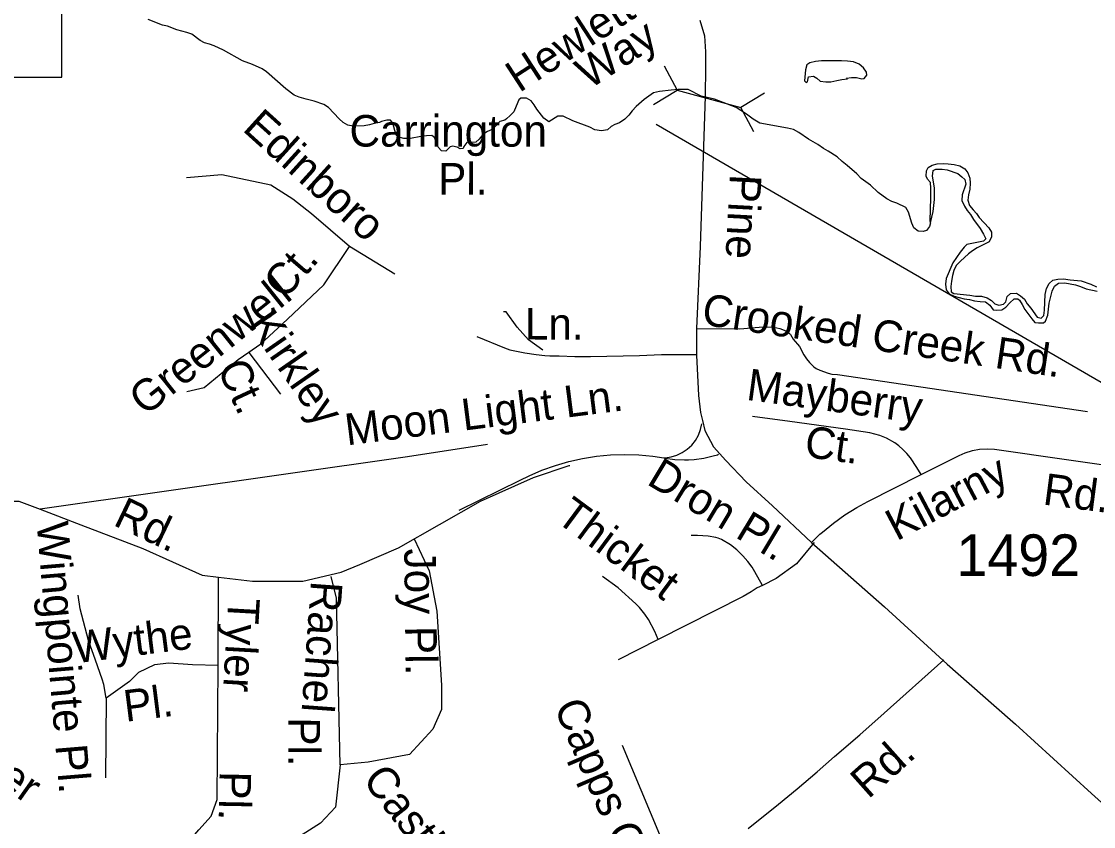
# Model space of a CAD drawing. Extents: x 2290055 to 2389491, y 66597 to 237875.
# Drawn here: x 2339421 to 2342642, y 162814 to 165234 of the extents above; entities that cross this region are included whole.
import ezdxf

# ---------------------------------------------------------------- set-up
doc = ezdxf.new("R2010")
doc.units = 0
for name, color, linetype in [('Exist Hydrographic Creek Double Shore', 7, 'Continuous'), ('Exist Hydrographic Creek Single Shore', 7, 'Continuous'), ('Exist Hydrographic Pond Under 1500 Sq Ft', 7, 'Continuous'), ('Exist Road Non-System Structure Non-Sys Other Number Label', 7, 'Continuous'), ('Exist Road Non-System Type 51', 7, 'Continuous'), ('Exist Road Non-System Type 51 Label', 7, 'Continuous'), ('Exist Road Secondary Structure Pipe CELL', 7, 'Continuous'), ('Exist Road Secondary Structure Pipe Number Label', 7, 'Continuous'), ('Exist Road Secondary Type 51 Attributed', 7, 'Continuous'), ('Exist Road Secondary Type 51 Number Label', 7, 'Continuous')]:
    doc.layers.add(name, color=color, linetype=linetype)

msp = doc.modelspace()

# ---------------------------------------------------------------- linework, layer by layer
at = {"layer": 'Exist Hydrographic Creek Double Shore'}
for points in [[(2342152, 164628.6), (2342151, 164635.4), (2342152.7, 164702.2), (2342152.7, 164732.5), (2342151.7, 164749.3), (2342143.2, 164759.9), (2342138.5, 164768.6), (2342140, 164784.8), (2342145.2, 164794.7), (2342157.2, 164801.6), (2342172.2, 164806), (2342189.7, 164806.9), (2342205.2, 164806), (2342223, 164803.6), (2342240.5, 164799.3), (2342255.2, 164790.8), (2342264.5, 164779), (2342270.5, 164762.8), (2342271, 164747), (2342269.7, 164729.3), (2342266.2, 164712.8), (2342264, 164696.1), (2342269.2, 164680.3), (2342280, 164667.4), (2342290.5, 164656.4), (2342298.7, 164643.9), (2342327.2, 164613.1), (2342335.5, 164600), (2342335.2, 164585.7), (2342328.2, 164570.9), (2342292.2, 164553.1), (2342278.5, 164544.5), (2342266.2, 164535.4), (2342241.7, 164513.2), (2342229.2, 164500.5), (2342222.5, 164485), (2342218, 164469.7), (2342214.7, 164453.4), (2342213.5, 164437.1), (2342214, 164420.9), (2342222, 164415.8), (2342269.7, 164410.7), (2342287.2, 164407.6), (2342305.5, 164407.4), (2342322, 164403.1), (2342335.7, 164394.7), (2342345.2, 164384.3), (2342357.7, 164380.7), (2342371.5, 164384.2), (2342378, 164390.3), (2342382.7, 164407.1), (2342392.2, 164416), (2342410.5, 164417.3), (2342422, 164409.3), (2342434.7, 164398.7), (2342442.5, 164384.9), (2342453.5, 164371.6), (2342472.2, 164344.3), (2342484.5, 164341.4), (2342492, 164349.4), (2342494.5, 164365.5), (2342496, 164413.2), (2342500, 164430.5), (2342508.5, 164446.2), (2342519.2, 164456), (2342535, 164459.1), (2342551.5, 164459.5), (2342571.5, 164456.8), (2342604.2, 164453.7), (2342634, 164443.8), (2342650.7, 164435.9)], [(2342152, 164628.6), (2342160.5, 164662.1), (2342164.5, 164698.3), (2342164.5, 164733.2), (2342158, 164769), (2342160.5, 164785.6), (2342168.5, 164789.7), (2342186.7, 164789.5), (2342202, 164787.4), (2342233.7, 164776.2), (2342246.5, 164766.5), (2342255.2, 164758.6), (2342258.2, 164744.5), (2342247, 164712.1), (2342246.5, 164695.8), (2342254, 164678.2), (2342262, 164665.1), (2342271.7, 164653.3), (2342281.5, 164638.2), (2342301, 164611.6), (2342311.5, 164594.3), (2342318.7, 164580.5), (2342311.5, 164573.2), (2342261.2, 164563.6), (2342253, 164555.5), (2342241.5, 164540.4), (2342219.2, 164508.5), (2342198.7, 164460.7), (2342197.2, 164443.6), (2342199.2, 164427), (2342208.5, 164415), (2342223.2, 164407.5), (2342252.7, 164400.2), (2342269.2, 164397.9), (2342284.5, 164394.3), (2342301.5, 164391.8), (2342317.7, 164390.9), (2342330.7, 164381.1), (2342340.7, 164366.5), (2342350.2, 164365.3), (2342366.5, 164366.8), (2342378.5, 164375.1), (2342390.5, 164387.9), (2342403.5, 164399.9), (2342414.5, 164399.9), (2342419.5, 164395.8), (2342427.7, 164383.1), (2342435, 164368.2), (2342456, 164339.3), (2342465, 164329), (2342476, 164327.2), (2342491.5, 164328), (2342497.7, 164332.6), (2342504.5, 164351), (2342508.5, 164387.2), (2342517, 164422.4), (2342524, 164437.9), (2342537, 164447), (2342556, 164448.1), (2342587.7, 164442.1), (2342602.7, 164436.9), (2342620, 164429.8), (2342653, 164422.4)]]:
    msp.add_lwpolyline(points, dxfattribs=at)
at = {"layer": 'Exist Hydrographic Creek Single Shore'}
for points in [[(2340417.7, 164918.9), (2340402, 164922), (2340388, 164930.2), (2340375.7, 164941.3), (2340343.5, 164975.4), (2340329.7, 164984.2), (2340300.7, 164994.4), (2340276.2, 165000), (2340255.5, 165005.9), (2340241, 165011.7), (2340216, 165031), (2340157.5, 165081.9), (2340144, 165091), (2340115, 165103.8), (2340085, 165114.7), (2340028.7, 165147.3), (2340000, 165160.4), (2339986, 165165.2), (2339971.5, 165168.9), (2339958, 165176.4), (2339932.7, 165195.4), (2339918, 165200.7), (2339888.5, 165208.2), (2339860, 165219.3), (2339845, 165222.4), (2339802, 165239.6)], [(2342152, 164628.6), (2342149.5, 164617.2), (2342140.2, 164605.5), (2342130, 164602.2), (2342115, 164603.1), (2342102.2, 164613.2), (2342095.7, 164626.9), (2342086, 164660.3), (2342077.7, 164674), (2342050.5, 164687.7), (2342035.7, 164692.5), (2342021, 164700.5), (2341995, 164719.4), (2341972.2, 164741), (2341944, 164761.8), (2341930.7, 164775.7), (2341901.7, 164800.7), (2341886.2, 164812.9), (2341872, 164826.2), (2341845, 164843.9), (2341830.2, 164852.1), (2341814, 164863.6), (2341786, 164879.3), (2341757, 164899.3), (2341740.7, 164908.7), (2341722.2, 164912.9), (2341639.5, 164928.2), (2341619.6, 164940.2), (2341599.6, 164955.3), (2341567.9, 164975.3), (2341502.8, 165000.4), (2341462.8, 165008.7), (2341424.4, 165028.7), (2341394.4, 165028.7), (2341372.7, 165027.1), (2341338.2, 165022.9), (2341319.7, 165018.6), (2341292, 164998.7), (2341268.2, 164977.6), (2341256, 164964.7), (2341246.2, 164951.8), (2341234, 164940.1), (2341218, 164929.1), (2341204, 164923.8), (2341192.7, 164918.1), (2341181.5, 164907.8), (2341164, 164904.3), (2341144, 164908.2), (2341128.5, 164915.7), (2341078, 164935.1), (2341048.7, 164948.4), (2341032.5, 164948.6), (2341005.2, 164932.2), (2340990.2, 164943.2), (2340969, 164969.9), (2340961.5, 164982.9), (2340952, 164995.2), (2340938.2, 165002.5), (2340921, 165002.6), (2340915.2, 164998.1), (2340907, 164979.2), (2340900.7, 164961.8), (2340889.7, 164951.3), (2340878, 164941.3), (2340873.7, 164936.5), (2340858, 164932.4), (2340837.5, 164910), (2340821.5, 164902.3), (2340807.7, 164893.3), (2340796, 164880), (2340786.2, 164870.7), (2340759.2, 164869.8), (2340750.2, 164857.4), (2340748, 164852), (2340739.5, 164850.3), (2340729.7, 164855.3), (2340716, 164859.1), (2340709.2, 164856.5), (2340696, 164844.1), (2340683, 164844.4), (2340673.2, 164855.2), (2340662, 164884.5), (2340653.7, 164890.5), (2340638.2, 164889.6), (2340620.7, 164887.3), (2340590, 164881.5), (2340570, 164881.3), (2340551.7, 164886.8), (2340546.2, 164894.6), (2340537.2, 164927.9), (2340530, 164936.7), (2340519.2, 164936.8), (2340503.2, 164932.7), (2340496.5, 164929.7), (2340481.2, 164926.7), (2340466.5, 164922.6), (2340450.5, 164919.7), (2340417.7, 164918.9)]]:
    msp.add_lwpolyline(points, dxfattribs=at)
at = {"layer": 'Exist Hydrographic Pond Under 1500 Sq Ft'}
msp.add_lwpolyline([(2341778.7, 165050.1), (2341782.5, 165051.7), (2341786, 165066.9), (2341801, 165069.3), (2341811, 165063.5), (2341820.2, 165054.4), (2341837.5, 165052.3), (2341852.5, 165052.4), (2341870.7, 165055.6), (2341885.2, 165059), (2341902.2, 165061.5), (2341899.5, 165063.2), (2341914.7, 165064.8), (2341930, 165065.2), (2341945.5, 165061.5), (2341953.2, 165061.8), (2341961, 165071.7), (2341960, 165081.5), (2341950.7, 165093.7), (2341938, 165105.5), (2341921, 165112.4), (2341902.7, 165114.3), (2341884.2, 165115.6), (2341825, 165115.4), (2341806.7, 165113.6), (2341789.5, 165108.8), (2341780.7, 165102.7), (2341776.2, 165088.5), (2341773.2, 165054.6), (2341778.7, 165050.1)], dxfattribs=at)
at = {"layer": 'Exist Road Non-System Structure Non-Sys Other Number Label'}
msp.add_lwpolyline([(2339542.4, 165439.6), (2338619.2, 165439.6), (2338619.2, 165065.8), (2339542.4, 165065.8)], close=True, dxfattribs=at)
at = {"layer": 'Exist Road Non-System Type 51'}
msp.add_line((2341334.3, 163376.2), (2341213.9, 163315), dxfattribs=at)
for points in [[(2340407, 164557.5), (2340292.5, 164655.3), (2340236.9, 164699.8), (2340170.2, 164741.5), (2340022.8, 164772.2), (2339917.1, 164763.8)], [(2340220.6, 164338.6), (2340329.9, 164441.6), (2340407, 164557.5)], [(2340542.7, 164474.4), (2340407, 164557.5)], [(2340987.1, 164246), (2340944.1, 164276.9), (2340910.5, 164314.7), (2340876.9, 164361), (2340869.8, 164360.7)], [(2340220.6, 164338.6), (2340137, 164261.4), (2340104.7, 164238.8)], [(2341448.9, 164310.2), (2341579.6, 164309.3), (2341637.6, 164314.9), (2341663, 164315.8), (2341677.8, 164314.9), (2341690.7, 164312.8), (2341699.1, 164310.7), (2341712.4, 164305.7), (2341721.2, 164301.3), (2341728.8, 164295.4), (2341731.1, 164293), (2341739.5, 164279), (2341758.6, 164256.1), (2341771.3, 164231.2), (2341779.3, 164219.3), (2341788.5, 164208.2), (2341801.2, 164195.7), (2341808.6, 164190.5), (2341819.1, 164185.1), (2341844.7, 164176), (2341855.6, 164173.6), (2341872.6, 164172), (2342624.1, 164060.9)], [(2340789.3, 164286.2), (2340872.3, 164252.3), (2340887.9, 164246.6), (2340933.4, 164237.6), (2340967.1, 164232.1), (2340993.9, 164229), (2341008.7, 164228.2), (2341037, 164228.1), (2341083.9, 164226.5), (2341130.5, 164226.3), (2341277.9, 164229.2), (2341344.2, 164232.2), (2341447.5, 164232.3)], [(2340104.7, 164238.8), (2340072.7, 164216.3), (2339969.8, 164132.7), (2339918.3, 164119.8)], [(2340104.7, 164238.8), (2340199.8, 164113.7)], [(2341350.5, 163921.8), (2341355, 163922), (2341373.1, 163924.7), (2341390.3, 163930), (2341406.5, 163937.9), (2341421.3, 163948), (2341434.6, 163960.3), (2341445.7, 163974.4), (2341454.7, 163990), (2341461.4, 164006.8), (2341465.3, 164023.8)], [(2342123.6, 163872.1), (2342111, 163892.9), (2342091.6, 163921.5), (2342080.7, 163934.7), (2342069.2, 163946.5), (2342057.3, 163957.5), (2342044.4, 163967.2), (2342020, 163980.6), (2342000.3, 163988.9), (2341970, 163996.7), (2341896.6, 164008.4), (2341729.7, 164031.2), (2341617.7, 164046.4)], [(2340821.3, 163961.9), (2340581.1, 163925.2)], [(2340581.1, 163925.2), (2339477.7, 163767.3)], [(2340736, 163765.1), (2340919.9, 163854.8), (2340946.4, 163867.8), (2340984.9, 163884.6), (2341025.1, 163899), (2341065.7, 163910.8), (2341106.9, 163920), (2341148.7, 163926.7), (2341191, 163930.7), (2341233.4, 163932), (2341275.7, 163930.7), (2341317.9, 163926.7), (2341350.5, 163921.8)], [(2341350.5, 163921.8), (2341355, 163920.9), (2341383.9, 163916.9), (2341413.3, 163915.5), (2341425.1, 163915.7), (2341442, 163916.8), (2341442.2, 163916.8), (2341471.3, 163920.9), (2341499.6, 163927.6), (2341511.7, 163931.3), (2341515.6, 163932.6)], [(2342123.6, 163872.1), (2342238, 163928.9), (2342256.4, 163937), (2342277.8, 163943.6), (2342299.7, 163947.6), (2342322, 163949), (2342344.2, 163947.6), (2342344.2, 163947.6), (2342776.4, 163886.2)], [(2340554.2, 163651.1), (2340799.8, 163791.6), (2340959.8, 163862.8), (2341066.5, 163898.4), (2341068.2, 163898.4)], [(2341795.5, 163668), (2341819.7, 163692.4), (2341827.1, 163698.6), (2341860.3, 163725.4), (2341894.9, 163750.1), (2341931.2, 163772.5), (2341964, 163790.3), (2342123.6, 163872.1)], [(2337470.8, 163495.9), (2337537.4, 163498), (2337777.4, 163542.4), (2338168.5, 163595.8), (2338701.9, 163684.8), (2339101.9, 163773.8), (2339306.4, 163791.6), (2339413.1, 163791.6), (2339477.7, 163767.3)], [(2339477.7, 163767.3), (2339599.8, 163720.4), (2339786.4, 163649.2), (2339964.2, 163569.1), (2340013.7, 163563.3)], [(2340601.3, 163678.1), (2340646.1, 163582), (2340668.6, 163460.9), (2340682.7, 163238.4), (2340682.7, 163165.1), (2340657.4, 163106), (2340587, 163029.9), (2340463.2, 163007.4), (2340378.7, 162999), (2340367.5, 163500.3), (2340352, 163565.3)], [(2341647.2, 163538.3), (2341624.5, 163579.3), (2341616.1, 163593), (2341603.7, 163610.3), (2341588.2, 163627.8), (2341570.5, 163645.6), (2341551.7, 163660.7), (2341524.2, 163676.5), (2341514.6, 163680.8), (2341507.6, 163682.9), (2341484, 163686.7), (2341452.4, 163688.1), (2341433.4, 163688)], [(2341802.8, 163667.7), (2341749.3, 163603.5), (2341688, 163559.7), (2341647.2, 163538.3)], [(2340437.5, 163601.6), (2340554.2, 163651.1)], [(2340013.7, 163563.3), (2340115.3, 163551.3), (2340266.5, 163551.3), (2340382, 163578), (2340437.5, 163601.6)], [(2340011.8, 163297.3), (2340013.7, 163563.3)], [(2341334.3, 163376.2), (2341324.1, 163400.1), (2341304.6, 163436.4), (2341293.7, 163452.2), (2341277.5, 163471.7), (2341266.4, 163482.8), (2341213.7, 163530.7), (2341167, 163565.3)], [(2341647.2, 163538.3), (2341631.8, 163530.7), (2341613.8, 163519), (2341588.8, 163505.4), (2341334.3, 163376.2)], [(2339675.6, 163199.5), (2339668.7, 163240.5), (2339664.2, 163256.5), (2339643.7, 163313.4), (2339623.2, 163372.6), (2339598.2, 163468.3), (2339591.3, 163509.3)], [(2341604.4, 162807.7), (2341695.7, 162881.2), (2341751.7, 162927.4), (2341811.7, 162978), (2341864, 163024.1), (2341939.6, 163089.1), (2342012.8, 163154), (2342192.5, 163315.1)], [(2340011.8, 163297.3), (2339935, 163299.7), (2339864.5, 163304.3), (2339821.2, 163299.7), (2339773.4, 163277), (2339746.1, 163249.6), (2339675.6, 163199.5)], [(2339767.1, 162585.7), (2339954.3, 162803.6), (2339990.8, 162844.6), (2340009, 162894.7), (2340011.8, 163297.3)], [(2339675.6, 163199.5), (2339673.3, 162960.3)], [(2341226, 163058.7), (2341394.5, 162655.3)], [(2340378.7, 162999), (2340364.6, 162872.2), (2340319.6, 162824.3), (2340223.9, 162762.4)]]:
    msp.add_lwpolyline(points, dxfattribs=at)
at = {"layer": 'Exist Road Secondary Structure Pipe CELL'}
for p, q in [((2341351.7, 165100.3), (2341391, 165026.9)), ((2341319.9, 164983.6), (2341391, 165026.9)), ((2341391, 165026.9), (2341582.4, 164974.8)), ((2341653.6, 165018.1), (2341582.4, 164974.8)), ((2341621.8, 164901.4), (2341582.4, 164974.8))]:
    msp.add_line(p, q, dxfattribs=at)
at = {"layer": 'Exist Road Secondary Structure Pipe Number Label'}
msp.add_line((2341328.3, 164924.4), (2343346.4, 163753.1), dxfattribs=at)
at = {"layer": 'Exist Road Secondary Type 51 Attributed'}
msp.add_lwpolyline([(2341459, 165237.5), (2341472.7, 165190.2), (2341476.6, 165142.5), (2341476.6, 165096.1), (2341474.9, 165007.5), (2341467.6, 164769), (2341460.3, 164557.1), (2341448.9, 164310.2), (2341448.7, 164230), (2341454.7, 164109.7), (2341461.6, 164058.1), (2341466.7, 164034), (2341474.4, 164004), (2341499.8, 163955.4), (2341537.6, 163914.1), (2341597.8, 163850.1), (2341677.1, 163777.5), (2341794.7, 163667.3), (2342013.8, 163473.7), (2342201.9, 163301.3), (2342341.8, 163178.7), (2342407, 163121.8), (2342635.2, 162913.4), (2342828.3, 162739.2)], dxfattribs=at)

# ---------------------------------------------------------------- texts
at = {"layer": 'Exist Road Non-System Type 51 Label'}
for s, rotation, p in [('Hewletts', 32.9878, (2340916.6, 165018)), ('Way', 32.9878, (2341127, 165027.9)), ('Edinboro', 317.8459, (2340082.2, 164907.4)), ('Carrington', 359.9613, (2340406.8, 164857.4)), ('Pl.', 359.9613, (2340672.9, 164713)), ('Pine', 266.9715, (2341549.7, 164775.9)), ('Ct.', 49.2357, (2340212.6, 164394.3)), ('Greenwell', 38.64, (2339793.5, 164045.2)), ('Crooked Creek Rd.', 351.5912, (2341461.9, 164322.6)), ('Kirkley', 304.8623, (2340098.5, 164322.6)), ('Ln.', 359.7771, (2340933.3, 164277.7)), ('Ct.', 294.9872, (2340007.7, 164191.6)), ('Mayberry', 352.2456, (2341596.3, 164096.5)), ('Moon Light Ln.', 7.2254, (2340399.1, 163959.1)), ('Ct.', 352.2456, (2341770.5, 163925.2)), ('Dron Pl.', 329.0192, (2341296.1, 163844.6)), ('Kilarny', 27.7524, (2342050.2, 163670.6)), ('Rd.', 352.5461, (2342487, 163782)), ('Rd.', 334.4789, (2339693.6, 163721.2)), ('Thicket', 323.4945, (2341022.1, 163733.8)), ('Wingpointe Pl.', 274.8152, (2339466.8, 163726.4)), ('Joy Pl.', 270.679, (2340571, 163648.9)), ('Rachel', 265.8427, (2340291.4, 163553.8)), ('Tyler', 266.6955, (2340043, 163502.7)), ('Wythe', 7.2254, (2339582.8, 163304)), ('Lancaster', 324.6916, (2338982.5, 163201.7)), ('Pl.', 7.2254, (2339734.3, 163128.2)), ('Capps Ct.', 293.1201, (2341019.8, 163174.3)), ('Pl.', 269.8541, (2340223.4, 163142)), ('Rd.', 41.6257, (2341965.1, 162894.4)), ('Castlewood', 308.0491, (2340443, 162953.2)), ('Pl.', 268.945, (2340016.6, 162980.6))]:
    msp.add_text(s, height=95, rotation=rotation, dxfattribs=at).set_placement(p)
at = {"layer": 'Exist Road Secondary Type 51 Number Label'}
msp.add_text('1492', height=125, dxfattribs=at).set_placement((2342229.6, 163566.8))

doc.saveas('drawing.dxf')
